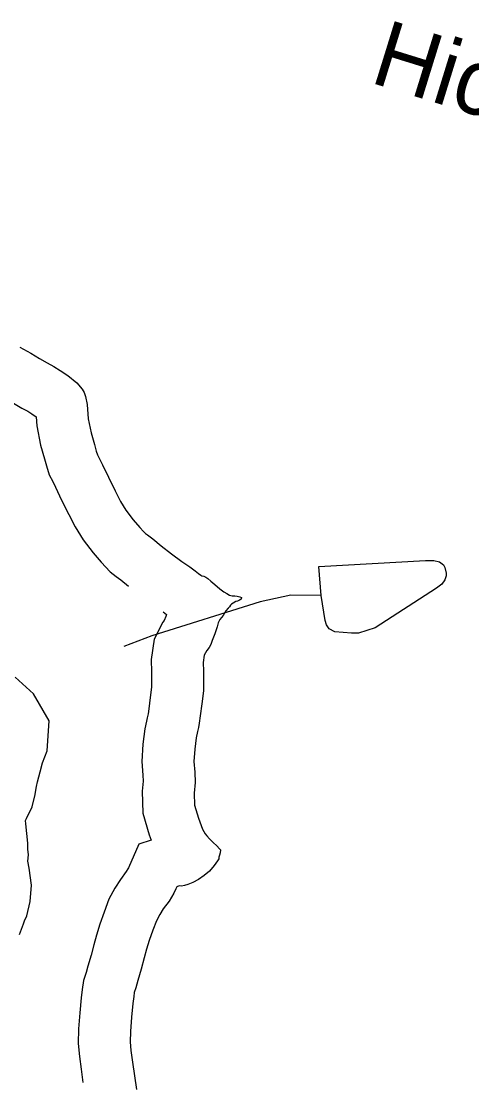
# Model space of a CAD drawing. Extents: x 1662474 to 1856135, y 779280 to 917889.
# Drawn here: x 1742743 to 1743393, y 794457 to 795989 of the extents above; entities that cross this region are included whole.
import ezdxf

# ---------------------------------------------------------------- set-up
doc = ezdxf.new("R2010")
doc.units = 0
for name, color, linetype in [('Exist Hydrographic Buffer Line', 7, 'Continuous'), ('Exist Hydrographic Lake Shore', 7, 'Continuous'), ('Exist Hydrographic Misc Water Feature', 7, 'Continuous'), ('Exist Hydrographic Pond Under 1500 Sq Ft', 7, 'Continuous'), ('Exist Road Secondary Type 51 Label', 7, 'Continuous')]:
    doc.layers.add(name, color=color, linetype=linetype)

msp = doc.modelspace()

# ---------------------------------------------------------------- linework, layer by layer
at = {"layer": 'Exist Hydrographic Buffer Line'}
for points in [[(1742731.6, 795437.6), (1742743.8, 795430.6), (1742752.2, 795426.1), (1742757.9, 795422.5), (1742764.2, 795418.2), (1742765.2, 795405), (1742770.5, 795377), (1742776.4, 795357.3), (1742779.2, 795347.4), (1742783.1, 795334.6), (1742788.3, 795324.7), (1742792.3, 795316.4), (1742801.1, 795297.8), (1742811.5, 795277.2), (1742820.5, 795259.5), (1742832, 795240.7), (1742846.5, 795221.9), (1742858.3, 795208.5), (1742871.2, 795194.3), (1742880, 795187.6), (1742886.5, 795182.8), (1742897.7, 795173.7)], [(1742947.6, 795136.6), (1742952.4, 795133), (1742951.3, 795129.9), (1742949.3, 795124.4), (1742947.3, 795122), (1742934.5, 795097.1), (1742930.4, 795068.1), (1742930.8, 795049.8), (1742931, 795038.2), (1742930.8, 795027.9), (1742928.9, 795013), (1742927, 794996.7), (1742925.8, 794989.3), (1742924.7, 794983.9), (1742923.8, 794978.8), (1742921.3, 794967.9), (1742918.4, 794945.7), (1742917, 794920.5), (1742918.2, 794901), (1742918.7, 794892.2), (1742917.3, 794877.7), (1742918.2, 794846), (1742927.4, 794814.6), (1742930.3, 794807.1), (1742912.4, 794801.6), (1742897.4, 794767.1), (1742896.8, 794765.8), (1742894.2, 794761.7), (1742885.9, 794750.4), (1742878.1, 794738.1), (1742869.2, 794721.9), (1742862.3, 794703.1), (1742856, 794685.8), (1742851.3, 794669.9), (1742847.8, 794656.3), (1742843.8, 794641.1), (1742839.1, 794625.2), (1742836.6, 794616), (1742832.7, 794604.7), (1742830.9, 794591.6), (1742829.3, 794579.6), (1742827.3, 794557.8), (1742825.6, 794534.8), (1742824.9, 794513.5), (1742826.8, 794494.7), (1742829.3, 794476.7), (1742831.9, 794457.3)], [(1742740.2, 794671.2), (1742746, 794686.4), (1742747.4, 794690.8), (1742751.1, 794698), (1742755.7, 794718.6), (1742757.5, 794742), (1742754.1, 794766.7), (1742752.4, 794776.9), (1742753.1, 794785.9), (1742752.5, 794794), (1742752.3, 794802.6), (1742751, 794816.6), (1742749.5, 794830.7), (1742748.9, 794835.4), (1742750.3, 794838.2), (1742758.5, 794855.3), (1742763, 794873), (1742764.5, 794882.1), (1742764.9, 794884.6), (1742766.2, 794891.1), (1742770, 794905.8), (1742773.4, 794918.7), (1742780.4, 794936.1), (1742783, 794979.4), (1742760.3, 795018.3), (1742734, 795042.4)]]:
    msp.add_lwpolyline(points, dxfattribs=at)
at = {"layer": 'Exist Hydrographic Lake Shore'}
for points in [[(1742740.6, 795518.7), (1742756.4, 795510), (1742769.2, 795502.4), (1742780.2, 795496.1), (1742790, 795490.9), (1742799.1, 795485.1), (1742809.9, 795477.8), (1742823.2, 795467.2), (1742830.9, 795458.1), (1742833.5, 795453.1), (1742835.6, 795447.6), (1742838, 795436), (1742839.6, 795415), (1742843.5, 795394.8), (1742848.5, 795378), (1742851.1, 795368.6), (1742852.8, 795363.3), (1742855.4, 795358.3), (1742860, 795348.6), (1742868.5, 795330.8), (1742878.4, 795311.1), (1742886, 795296.1), (1742893.9, 795283.2), (1742904.4, 795269.6), (1742914.1, 795258.6), (1742919.4, 795252.8), (1742922, 795249.9), (1742925.1, 795247.6), (1742932.5, 795242.1), (1742944.9, 795232.1)], [(1742944.9, 795232.1), (1742959.5, 795220.6), (1742974.5, 795209.5), (1742986.2, 795201.4), (1742993.6, 795195.9)], [(1742993.6, 795195.9), (1742998.4, 795192.2), (1743001.8, 795189.6), (1743003.6, 795188.8), (1743006.5, 795188), (1743009.1, 795186.9), (1743012, 795184.6), (1743016.2, 795180.9), (1743022.2, 795175.9), (1743029.4, 795169.9), (1743035.4, 795165.4), (1743039.6, 795163.1), (1743043.5, 795160.7), (1743047.2, 795159.9), (1743050.9, 795159.6), (1743054.2, 795159.1), (1743058.5, 795158.3), (1743060.9, 795157.3), (1743060, 795155.2), (1743057.8, 795153.6), (1743054.8, 795152.3), (1743052.5, 795151.5), (1743048.8, 795149.1), (1743046.4, 795147.6), (1743044.9, 795146.2), (1743043.5, 795143.9), (1743041.6, 795142.1), (1743038.2, 795138.1), (1743034.1, 795131.6), (1743029.6, 795125.5), (1743027, 795120.8), (1743025.4, 795114.8), (1743022, 795104.8), (1743018.4, 795095.1), (1743016.5, 795089.3), (1743014.1, 795085.4), (1743010.5, 795080.9), (1743007, 795074.1), (1743005.5, 795063.6), (1743005.8, 795051.2), (1743006, 795038.4), (1743005.8, 795022.6), (1743003.4, 795003.8), (1743001.2, 794986.4), (1742999.6, 794975.9), (1742998.4, 794969.9), (1742997.4, 794964.1), (1742995.2, 794954.7), (1742993.1, 794938.6), (1742992.1, 794920.8), (1742993.1, 794905.3), (1742993.9, 794890.4), (1742992.4, 794875.1), (1742992.9, 794857.8), (1742998.4, 794838.9), (1743004.6, 794823.2), (1743008.1, 794816.3), (1743010.5, 794813.4), (1743014.4, 794809.2), (1743019.6, 794803.8), (1743024.9, 794798.8), (1743028.9, 794794.6), (1743030.4, 794793.2), (1743030.1, 794788.8), (1743029.1, 794785.6), (1743028.2, 794782.8), (1743028, 794780.4), (1743025.9, 794777.2), (1743021.2, 794770.4), (1743014.4, 794762.2), (1743006.8, 794756), (1742998.4, 794750.4), (1742990.5, 794746.2), (1742983.1, 794743.1), (1742978.4, 794741.6), (1742974.2, 794740.8), (1742970.9, 794741), (1742967.4, 794739.9), (1742966.1, 794737.1), (1742963.2, 794730.5), (1742956.1, 794719.2), (1742947.8, 794707.9), (1742942.8, 794700.1), (1742937.8, 794690.9), (1742932.8, 794677.2), (1742927.2, 794662.2), (1742923.6, 794649.9), (1742920.4, 794637.4), (1742916, 794620.8), (1742911.2, 794604.8), (1742908.4, 794594.1), (1742906, 794587.2), (1742905.2, 794581.7), (1742903.9, 794571.2), (1742902, 794551.5), (1742900.5, 794530.8), (1742900, 794516.1), (1742901.2, 794503.8), (1742903.6, 794486.9), (1742906.2, 794467.2)], [(1742906.2, 794467.2), (1742909.1, 794447.1)]]:
    msp.add_lwpolyline(points, dxfattribs=at)
at = {"layer": 'Exist Hydrographic Misc Water Feature'}
msp.add_lwpolyline([(1743175.9, 795160.1), (1743131.8, 795160.5), (1743087.7, 795150.9), (1742931.2, 795102.2), (1742891, 795086.5)], dxfattribs=at)
at = {"layer": 'Exist Hydrographic Pond Under 1500 Sq Ft'}
msp.add_lwpolyline([(1743175.9, 795160.1), (1743172.2, 795202.2), (1743326.2, 795210.9), (1743338.3, 795210.8), (1743346.3, 795208.8), (1743352.2, 795204.7), (1743354, 795200.7), (1743356.1, 795192.7), (1743356.1, 795188.7), (1743354, 795182.7), (1743349.9, 795176.8), (1743341.9, 795170.9), (1743253.6, 795113.5), (1743229.4, 795105.7), (1743219.3, 795105.8), (1743195.3, 795108), (1743187.3, 795112), (1743183.4, 795118.1), (1743181.4, 795124.1), (1743175.9, 795160.1)], dxfattribs=at)

# ---------------------------------------------------------------- texts
at = {"layer": 'Exist Road Secondary Type 51 Label'}
msp.add_text('Hickory Creek', height=95, rotation=342.7937, dxfattribs=at).set_placement((1743243.8, 795901.4))

doc.saveas('drawing.dxf')
